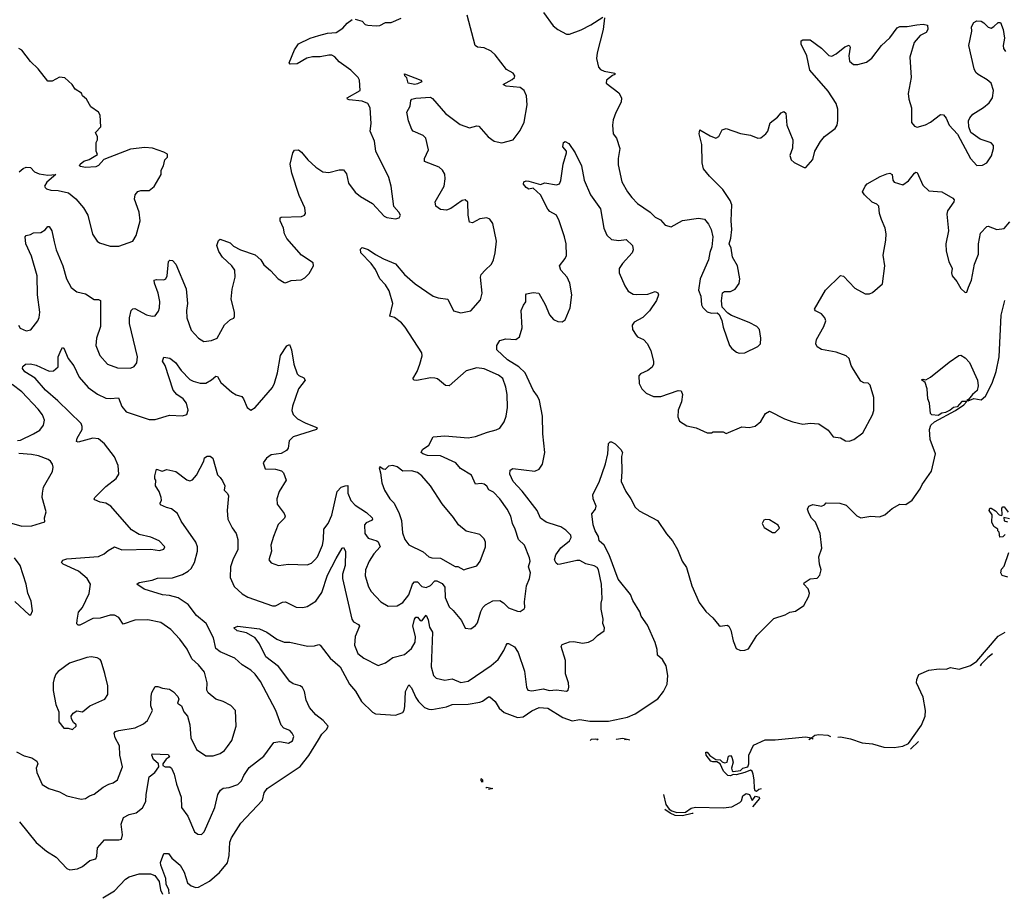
# Model space of a CAD drawing. Extents: x 2056909 to 2160450, y 827444 to 1016825.
# Tile 498 of 501: x 2146651 to 2153445, y 1006902 to 1012934. Entities that reach past the tile are written whole.
import ezdxf

# ---------------------------------------------------------------- set-up
doc = ezdxf.new("R2010")
doc.units = 0

msp = doc.modelspace()

# ---------------------------------------------------------------- linework, layer by layer
at = {"layer": '0CON10XD'}
for points in [[(2146642.9, 1010825), (2146654.6, 1010804.6), (2146695, 1010785.8), (2146726.8, 1010793.2), (2146775.6, 1010855), (2146785, 1010877.5), (2146788.8, 1010915), (2146774.1, 1011035), (2146770.8, 1011165), (2146731.7, 1011301.7), (2146694, 1011385), (2146688, 1011435), (2146695.7, 1011444.3), (2146725, 1011450), (2146745, 1011462), (2146797.5, 1011465), (2146827.3, 1011482.7), (2146845, 1011505.7), (2146855, 1011505.6), (2146871.4, 1011475), (2146889.6, 1011399.6), (2146901.8, 1011345), (2146947.9, 1011235), (2146972.7, 1011145), (2147005.8, 1011085), (2147045, 1011055.7), (2147105, 1011040.8), (2147165, 1011000.8), (2147195, 1011000.8), (2147208, 1010995), (2147209.2, 1010815), (2147180, 1010735), (2147176, 1010685), (2147202.5, 1010615), (2147255.5, 1010555.5), (2147325, 1010529.4), (2147415, 1010528), (2147441.7, 1010538.3), (2147460, 1010565), (2147463.8, 1010605), (2147407.8, 1010835), (2147407.8, 1010875), (2147419.2, 1010925), (2147431.7, 1010938.3), (2147445, 1010940), (2147525, 1010896.7), (2147565, 1010885.5), (2147585, 1010890), (2147608.4, 1010921.6), (2147616, 1010945), (2147617.4, 1010987.4), (2147607.1, 1011045), (2147580, 1011115), (2147578.8, 1011135), (2147595, 1011140.8), (2147645, 1011137.1), (2147660, 1011145), (2147668.2, 1011165), (2147677.1, 1011262.9), (2147685.9, 1011274.1), (2147705, 1011270.6), (2147727.5, 1011245), (2147799.1, 1011075), (2147809.5, 1010975), (2147801.1, 1010925), (2147803.1, 1010875), (2147835, 1010788.8), (2147885, 1010734), (2147921.7, 1010711.7), (2147975, 1010717.5), (2148014.3, 1010735.7), (2148065, 1010826.7), (2148105, 1010862.5), (2148128.3, 1010871.7), (2148132.5, 1010885), (2148132.5, 1010915), (2148110, 1011005), (2148116.8, 1011073.2), (2148138.1, 1011155), (2148134.3, 1011204.3), (2148115, 1011234), (2148050, 1011295), (2148025, 1011333.3), (2148011.2, 1011375), (2148021.7, 1011408.3), (2148035, 1011417.5), (2148103.6, 1011393.6), (2148125, 1011370), (2148175, 1011345.6), (2148275, 1011310), (2148314.6, 1011274.6), (2148335, 1011240.6), (2148381.4, 1011201.4), (2148435, 1011144), (2148475, 1011120), (2148485, 1011116.2), (2148525, 1011132), (2148593.3, 1011136.7), (2148619.3, 1011150.7), (2148649.3, 1011180.7), (2148678.8, 1011235), (2148676.2, 1011255), (2148595, 1011308.8), (2148493.8, 1011423.8), (2148477.1, 1011455), (2148471.1, 1011495), (2148448.6, 1011545), (2148448.8, 1011565), (2148455, 1011569.2), (2148595.9, 1011574.1), (2148616.4, 1011583.6), (2148623.3, 1011595), (2148618, 1011635), (2148579.1, 1011719.1), (2148528.2, 1011875), (2148518.1, 1011935), (2148535.8, 1012014.2), (2148546.4, 1012033.6), (2148573.9, 1012033.9), (2148595, 1012018.8), (2148640, 1011965), (2148694.2, 1011915), (2148743.7, 1011883.7), (2148785, 1011878.1), (2148855, 1011897.1), (2148886.2, 1011896.2), (2148905, 1011870), (2148920, 1011805), (2148965, 1011742.5), (2149003, 1011713), (2149085.6, 1011665.6), (2149165, 1011577.5), (2149185, 1011567.5), (2149245, 1011557.5), (2149270, 1011565), (2149277.5, 1011585), (2149267.5, 1011605), (2149233, 1011643), (2149214.2, 1011785), (2149198.1, 1011845), (2149108.9, 1012025), (2149099.4, 1012095), (2149070, 1012165), (2149075, 1012217.5), (2149068.1, 1012325), (2149053.1, 1012355), (2149015, 1012370.5), (2148925, 1012380), (2148913.8, 1012385), (2148910, 1012395), (2149000.8, 1012445), (2148996, 1012515), (2148986.2, 1012535), (2148935, 1012585.7), (2148855, 1012642.7), (2148825, 1012676.1), (2148805, 1012687.6), (2148785, 1012689.4), (2148725, 1012676.9), (2148671.7, 1012678.3), (2148633.1, 1012666.9), (2148565, 1012629.2), (2148516.7, 1012626.7), (2148510, 1012635), (2148547.1, 1012725), (2148575, 1012767.5), (2148655, 1012805.7), (2148715, 1012824.3), (2148775, 1012839.5), (2148835.5, 1012844.5), (2148881.2, 1012875), (2148910.3, 1012909.7), (2148945, 1012934.2)], [(2148084, 1007915), (2148113.7, 1007956.3), (2148144.3, 1008055), (2148140, 1008165), (2148108.8, 1008198.8), (2148055, 1008225.8), (2148005, 1008242), (2147952, 1008285), (2147942.9, 1008305), (2147944.3, 1008355.7), (2147925, 1008428), (2147885, 1008478.1), (2147839.5, 1008519.5), (2147806.8, 1008586.8), (2147755.5, 1008655.5), (2147693.7, 1008723.7), (2147625, 1008770.6), (2147535, 1008790.5), (2147445, 1008787.3), (2147365, 1008760.8), (2147335, 1008805.7), (2147305, 1008822.7), (2147275, 1008822.1), (2147205, 1008802.1), (2147155, 1008799.2), (2147065, 1008754.2), (2147054.2, 1008754.2), (2147045, 1008762.5), (2147048.3, 1008788.3), (2147056.4, 1008843.6), (2147084.6, 1008875.4), (2147129.3, 1008970.7), (2147140, 1009035), (2147115.6, 1009075), (2147056.1, 1009126.1), (2146950, 1009175), (2146940, 1009185), (2146948.9, 1009201.1), (2146975, 1009210), (2147195, 1009226.9), (2147233.8, 1009245), (2147260.3, 1009269.7), (2147305, 1009292.9), (2147354.3, 1009274.3), (2147555, 1009276.7), (2147615, 1009268.8), (2147645, 1009277.5), (2147652.5, 1009295), (2147612.5, 1009335), (2147555, 1009360.8), (2147475, 1009379.2), (2147421.4, 1009411.4), (2147279.2, 1009575), (2147245, 1009594.4), (2147205, 1009601.4), (2147168.3, 1009618.3), (2147164, 1009625), (2147168.8, 1009635), (2147198.6, 1009665), (2147245, 1009710), (2147315.4, 1009764.6), (2147334.3, 1009795), (2147330, 1009855), (2147304.6, 1009914.6), (2147235, 1010004.4), (2147195, 1010040), (2147155, 1010043.8), (2147055, 1010017.5), (2147041.7, 1010021.7), (2147046.7, 1010045), (2147081.1, 1010105), (2147082.2, 1010125), (2147074.5, 1010145), (2146912.8, 1010302.8), (2146829.2, 1010375), (2146757.7, 1010457.7), (2146685, 1010502.9), (2146670, 1010525), (2146671.7, 1010538.3), (2146690, 1010555), (2146725, 1010558.6), (2146765, 1010548.5), (2146855, 1010506.9), (2146885, 1010508.6), (2146915, 1010537.5), (2146915.8, 1010605), (2146936.2, 1010655), (2146945, 1010670), (2146955, 1010666.7), (2146984.6, 1010594.6), (2147025, 1010542.9), (2147060.5, 1010465), (2147124.2, 1010395), (2147188, 1010348), (2147245, 1010321.5), (2147275, 1010317.5), (2147332.2, 1010322.2), (2147355, 1010263.8), (2147385, 1010227.1), (2147545, 1010173.1), (2147585, 1010172.9), (2147685, 1010202.5), (2147775, 1010198), (2147805, 1010206.7), (2147813.1, 1010236.9), (2147801.8, 1010285), (2147778.5, 1010315), (2147735, 1010344.6), (2147708.7, 1010375), (2147654.5, 1010545), (2147637.1, 1010575), (2147645, 1010602.5), (2147685.6, 1010595.6), (2147725, 1010565.8), (2147765, 1010512.2), (2147825, 1010449.5), (2147847, 1010437), (2147895, 1010423.3), (2147935, 1010422.9), (2147975, 1010446), (2148005, 1010472.5), (2148015, 1010470), (2148039.3, 1010429.3), (2148115, 1010361.2), (2148144.2, 1010344.2), (2148182.7, 1010332.7), (2148195.8, 1010315), (2148220, 1010255), (2148245, 1010236.7), (2148275, 1010256.2), (2148395.5, 1010395), (2148410, 1010425), (2148429.6, 1010495), (2148451.1, 1010615), (2148495, 1010682.5), (2148511.7, 1010691.7), (2148527.1, 1010655), (2148541.5, 1010555), (2148565, 1010488.8), (2148576.4, 1010476.4), (2148610.3, 1010460.3), (2148620, 1010445), (2148575.6, 1010385), (2148534.2, 1010265), (2148529.2, 1010235), (2148537, 1010207), (2148568.7, 1010178.7), (2148619.8, 1010149.8), (2148695, 1010120.8), (2148703.8, 1010115), (2148700, 1010105), (2148537.6, 1010052.4), (2148510, 1010025), (2148502.9, 1009975), (2148491.7, 1009958.3), (2148455, 1009939.2), (2148385, 1009928), (2148353.3, 1009905), (2148331.2, 1009875), (2148345, 1009832.5), (2148415, 1009829.2), (2148457.9, 1009817.9), (2148470.8, 1009805), (2148490, 1009755), (2148441.4, 1009675), (2148426, 1009625), (2148428.3, 1009588.3), (2148476, 1009525), (2148482.5, 1009505), (2148477.9, 1009492.1), (2148435, 1009447.5), (2148402.5, 1009365), (2148384.1, 1009305.9), (2148388, 1009265), (2148370, 1009205), (2148385, 1009184), (2148435.7, 1009165.7), (2148505, 1009174.4), (2148635, 1009168.6), (2148665, 1009180), (2148686.9, 1009203.1), (2148705.5, 1009225), (2148739.6, 1009305), (2148747.3, 1009345), (2148748.5, 1009415), (2148778.8, 1009455), (2148805, 1009512), (2148841.2, 1009675), (2148870, 1009705), (2148895.8, 1009715.8), (2148915, 1009716.7), (2148914.6, 1009665), (2148935, 1009614.3), (2148965, 1009581.1), (2149045, 1009530.8), (2149082.9, 1009495), (2149086, 1009485), (2149079.2, 1009475), (2149041.4, 1009458.6), (2149029.4, 1009445), (2149031.5, 1009385), (2149055, 1009353.5), (2149115, 1009335.4), (2149125, 1009327.3), (2149137.1, 1009295), (2149094.2, 1009245.8), (2149061.5, 1009195), (2149037.5, 1009135), (2149035.7, 1009094.3), (2149057.2, 1009017.2), (2149075.7, 1008985), (2149143.8, 1008913.8), (2149194.4, 1008884.4), (2149255, 1008887.5), (2149295, 1008909.2), (2149336.3, 1008963.6), (2149362, 1009035), (2149375, 1009052.5), (2149395, 1009051.8), (2149425, 1009020.8), (2149455, 1009013.8), (2149485, 1009026), (2149515, 1009058.5), (2149528.8, 1009058.8), (2149565, 1009040.9), (2149583.9, 1009015), (2149586.2, 1008945), (2149615, 1008878.8), (2149642.9, 1008855), (2149700, 1008785), (2149725, 1008732.5), (2149765, 1008727.5), (2149795, 1008750), (2149810.3, 1008769.7), (2149831.9, 1008848.1), (2149845.6, 1008875), (2149865, 1008894.4), (2149915, 1008921.9), (2149965, 1008922.9), (2149988.3, 1008908.3), (2150025, 1008872), (2150085, 1008850), (2150105, 1008848), (2150131.2, 1008865), (2150137.5, 1008875), (2150134.3, 1008915), (2150147.5, 1009025), (2150169.5, 1009075), (2150175.6, 1009115), (2150162.9, 1009155), (2150173.3, 1009195), (2150169.1, 1009219.1), (2150134.3, 1009305), (2150092.9, 1009345), (2150070.5, 1009415), (2150050.5, 1009455), (2150040.5, 1009505), (2150015.4, 1009555), (2149964.3, 1009624.3), (2149920.6, 1009670.6), (2149887.8, 1009687.8), (2149873.3, 1009713.3), (2149855, 1009727.5), (2149835, 1009731.8), (2149795, 1009725.8), (2149769.5, 1009789.5), (2149692.5, 1009835), (2149660, 1009875), (2149555, 1009922), (2149465, 1009925.6), (2149433.8, 1009935), (2149422, 1009945), (2149430, 1009965), (2149473.8, 1009996.2), (2149505, 1010052.5), (2149585, 1010060), (2149745, 1010046.2), (2149795, 1010055.5), (2149880, 1010085), (2149939.3, 1010100.7), (2149965, 1010114), (2149995, 1010156.7), (2150008.6, 1010195), (2150016.5, 1010255), (2150013.8, 1010345), (2150006, 1010396), (2149985, 1010456.7), (2149955, 1010479.1), (2149855, 1010523.8), (2149805, 1010528.9), (2149731.2, 1010508.8), (2149614.3, 1010405.7), (2149588.7, 1010408.7), (2149535, 1010454.3), (2149515, 1010458.9), (2149485, 1010460.5), (2149391.7, 1010441.7), (2149372.5, 1010445), (2149364, 1010455), (2149394.5, 1010505.5), (2149413.1, 1010555), (2149427.3, 1010612.7), (2149425, 1010632.5), (2149311.5, 1010811.5), (2149285, 1010840), (2149236.3, 1010876.3), (2149205, 1010887.5), (2149225.5, 1010975), (2149200.8, 1011060.8), (2149174, 1011104), (2149136.9, 1011145), (2149105, 1011208.8), (2149075, 1011251.2), (2149004.1, 1011324.1), (2149001.8, 1011348.2), (2149015, 1011361.2), (2149055, 1011347.1), (2149105, 1011311.4), (2149162, 1011282), (2149245, 1011248), (2149305, 1011174.3), (2149380.8, 1011110.8), (2149505, 1011024.3), (2149537.7, 1011012.3), (2149605, 1011003.8), (2149645, 1010924), (2149695, 1010908.8), (2149765, 1010924.2), (2149831.2, 1010998.8), (2149842.5, 1011045), (2149830.8, 1011155), (2149836, 1011175), (2149863.8, 1011205), (2149906.2, 1011245), (2149920, 1011275), (2149931.4, 1011325), (2149940, 1011405), (2149915.6, 1011525.6), (2149895, 1011556.7), (2149875, 1011566.2), (2149825, 1011558.1), (2149775, 1011530), (2149755.7, 1011535.7), (2149744.5, 1011585), (2149744.2, 1011674.2), (2149725, 1011689.2), (2149705, 1011685.7), (2149625, 1011630.6), (2149595, 1011618.9), (2149555, 1011623.3), (2149522, 1011645), (2149518.1, 1011675), (2149578.9, 1011785), (2149586.9, 1011835), (2149585, 1011867.5), (2149568, 1011895), (2149545, 1011915.6), (2149444, 1011955), (2149444.4, 1011975), (2149471.5, 1012035), (2149454.3, 1012115), (2149435, 1012134.3), (2149366.7, 1012165), (2149356.2, 1012175), (2149334.4, 1012235), (2149324.4, 1012284.4), (2149322.5, 1012295), (2149345, 1012336.7), (2149350.6, 1012375), (2149357.5, 1012385), (2149385, 1012392.2), (2149485, 1012397.9), (2149499.3, 1012389.3), (2149590, 1012285), (2149690.2, 1012210.2), (2149755, 1012185.8), (2149805, 1012200.8), (2149819.1, 1012199.1), (2149883.8, 1012125), (2149925, 1012096), (2149945, 1012089.2), (2149977, 1012083), (2150055, 1012104.2), (2150105, 1012168.8), (2150131.8, 1012225), (2150153.2, 1012345), (2150147.4, 1012407.4), (2150131.5, 1012445), (2150105.3, 1012465.3), (2150007.5, 1012475), (2149986.7, 1012485), (2150048.5, 1012521.5), (2150064.2, 1012535), (2150066.8, 1012546.8), (2150055, 1012564), (2150010.8, 1012590.8), (2149931.1, 1012691.1), (2149905, 1012716.5), (2149855, 1012739.4), (2149810, 1012745), (2149793.1, 1012755), (2149737.8, 1012965)], [(2148965, 1012937.1), (2149014.4, 1012924.4), (2149035, 1012901.4), (2149052.5, 1012895), (2149111.2, 1012891.2), (2149135, 1012894.4), (2149175, 1012914.3), (2149215, 1012914), (2149283.3, 1012945)], [(2150265, 1012983.8), (2150331.3, 1012891.3), (2150365, 1012865.8), (2150425, 1012833.8), (2150445, 1012834), (2150525, 1012863.1), (2150592.8, 1012897.2), (2150675, 1012950)], [(2150686.2, 1012946.2), (2150677.1, 1012865), (2150636, 1012705), (2150632, 1012665), (2150646, 1012605), (2150658.9, 1012588.9), (2150685, 1012577.3), (2150757.5, 1012565), (2150757.5, 1012555), (2150741.1, 1012548.9), (2150701.2, 1012515), (2150698.8, 1012495), (2150785, 1012428), (2150802.9, 1012395), (2150800.6, 1012365), (2150765, 1012292.5), (2150747.3, 1012242.7), (2150741.2, 1012205), (2150745.9, 1012145.9), (2150770, 1012115), (2150792.5, 1012045), (2150780.8, 1011975), (2150781.1, 1011931.1), (2150806.9, 1011815), (2150844.5, 1011744.5), (2150874, 1011705), (2150913.3, 1011665), (2151001.2, 1011605), (2151035, 1011571.2), (2151072.5, 1011552.5), (2151105.9, 1011515.9), (2151146.1, 1011503.9), (2151225, 1011546), (2151335, 1011562.9), (2151375.5, 1011555.5), (2151405, 1011521.2), (2151422.9, 1011485), (2151432.9, 1011435), (2151428, 1011365), (2151413.4, 1011326.6), (2151404.2, 1011275), (2151345.8, 1011145), (2151335.8, 1011065), (2151351.2, 1011025), (2151356.7, 1010965), (2151365, 1010947.5), (2151395, 1010916.7), (2151425, 1010906.7), (2151465, 1010910), (2151478.3, 1010898.3), (2151497, 1010857), (2151505, 1010810), (2151548.8, 1010685)], [(2151548.8, 1010685), (2151564.1, 1010664.1), (2151598.3, 1010638.3), (2151615, 1010631.2), (2151655, 1010633.8), (2151745, 1010677.5), (2151762.5, 1010695), (2151766.2, 1010735), (2151756.7, 1010795), (2151736.7, 1010815), (2151685, 1010844), (2151561.7, 1010891.7), (2151537, 1010907), (2151498.3, 1010948.3), (2151493.6, 1010993.6), (2151501.7, 1011048.3), (2151515, 1011056.7), (2151555, 1011056.2), (2151587.3, 1011072.7), (2151615, 1011112.5), (2151621.2, 1011145), (2151604.1, 1011234.1), (2151570, 1011295), (2151560, 1011355), (2151546.7, 1011385), (2151558.8, 1011425), (2151566.2, 1011485), (2151560, 1011545), (2151566.2, 1011655), (2151553.3, 1011685), (2151502.3, 1011762.3), (2151412.1, 1011852.1), (2151370.6, 1011905), (2151360, 1011945), (2151358.9, 1012071.1), (2151340, 1012145), (2151345, 1012172.5), (2151415, 1012130.8), (2151455, 1012116.7), (2151475, 1012127.5), (2151497.3, 1012172.7), (2151525, 1012182.5), (2151625, 1012146.9), (2151695, 1012135.8), (2151745, 1012115.7), (2151765, 1012118.6), (2151800, 1012145), (2151814.2, 1012165), (2151828.7, 1012221.3), (2151880.2, 1012259.8), (2151905, 1012291.4), (2151925, 1012300), (2151937.1, 1012287.1), (2151944.3, 1012205), (2151987.1, 1012105), (2151984.4, 1012045.6), (2151966, 1011995), (2151973.8, 1011965), (2151995, 1011946.7), (2152065, 1011912.5), (2152075, 1011913.3), (2152125, 1011967.5), (2152138, 1012025), (2152177.6, 1012092.4), (2152204, 1012126), (2152277.8, 1012182.2), (2152291.1, 1012205), (2152297.6, 1012237.6), (2152296.4, 1012315), (2152285.5, 1012355), (2152230.4, 1012440.4), (2152104.3, 1012584.3), (2152082.7, 1012685), (2152043.1, 1012765), (2152043.2, 1012786.8), (2152055, 1012794), (2152105, 1012794.4), (2152185, 1012736.5), (2152235, 1012686.9), (2152255, 1012682.2), (2152285, 1012697.8), (2152345, 1012745.7), (2152375, 1012758.8), (2152382, 1012745), (2152371.5, 1012685), (2152377.9, 1012647.9), (2152405, 1012623.1), (2152435, 1012623.3), (2152495, 1012641.4), (2152531.7, 1012668.3), (2152598.6, 1012755), (2152655, 1012808.6), (2152705, 1012876.9), (2152725, 1012886.7), (2152775, 1012886.9), (2152842.8, 1012897.2), (2152885, 1012902.9), (2152915, 1012896.2), (2152918.6, 1012865), (2152906.2, 1012845), (2152865, 1012824.2), (2152824.3, 1012775), (2152792.5, 1012675), (2152802.9, 1012535), (2152782.9, 1012425), (2152786.2, 1012385), (2152804.2, 1012325), (2152804.1, 1012224.1), (2152825, 1012197.5), (2152845, 1012191.2), (2152902.3, 1012207.7), (2152936.7, 1012225), (2153005, 1012280), (2153025, 1012276.2), (2153043.1, 1012253.1), (2153065.7, 1012205.7), (2153122.3, 1012142.3), (2153212.9, 1011975), (2153255, 1011927.5), (2153295, 1011930), (2153324.2, 1011945.8), (2153356.8, 1011993.2), (2153370.6, 1012045), (2153370, 1012065), (2153354.5, 1012084.5), (2153279.1, 1012109.1), (2153214.4, 1012154.4), (2153200.8, 1012195), (2153199.4, 1012235), (2153206.9, 1012255), (2153228.9, 1012281.1), (2153302.2, 1012327.8), (2153340.2, 1012359.8), (2153363.1, 1012395), (2153370, 1012445), (2153354.5, 1012495), (2153328.1, 1012518.1), (2153264.7, 1012554.7), (2153249.8, 1012569.8), (2153238.2, 1012595), (2153201.8, 1012755), (2153221.9, 1012855), (2153218, 1012885), (2153235, 1012913.8), (2153255, 1012925.7), (2153285, 1012922.5), (2153305, 1012912), (2153335, 1012882.5), (2153355, 1012875.8), (2153374.3, 1012885.7), (2153403.3, 1012915), (2153418.8, 1012915), (2153436.5, 1012865), (2153446.9, 1012805), (2153437.8, 1012755), (2153440, 1012735), (2153453.1, 1012713.1)], [(2146647.2, 1011882.8), (2146673.8, 1011906.2), (2146695, 1011914.3), (2146725, 1011912), (2146752.8, 1011882.8), (2146785, 1011868.9), (2146845, 1011860.8), (2146900, 1011865), (2146838.3, 1011811.7), (2146822, 1011785), (2146826.2, 1011775), (2146835.8, 1011765.8), (2146865, 1011756), (2146915, 1011754.2), (2146988.3, 1011738.3), (2147037.6, 1011697.6), (2147091.4, 1011635), (2147120.6, 1011585), (2147152.7, 1011452.7), (2147185, 1011403.3), (2147202.3, 1011392.3), (2147275, 1011368.8), (2147335, 1011368.8), (2147432.5, 1011405), (2147455, 1011442.5), (2147482.5, 1011545), (2147474.2, 1011605), (2147441.9, 1011695), (2147447.5, 1011725), (2147465, 1011748), (2147485.9, 1011754.1), (2147545, 1011753.8), (2147579.1, 1011780.9), (2147626.7, 1011865), (2147627.5, 1011895), (2147642.5, 1011925), (2147652.5, 1011965), (2147670, 1011985), (2147670, 1012005), (2147645, 1012020), (2147567.3, 1012047.3), (2147515, 1012050.5), (2147415, 1012040), (2147232.3, 1011967.7), (2147195, 1011927.5), (2147175, 1011917.5), (2147105, 1011912.5), (2147070.7, 1011920.7), (2147062.5, 1011925), (2147067.5, 1011935), (2147093.9, 1011956.1), (2147130.7, 1011969.3), (2147187, 1012003), (2147177.5, 1012025), (2147177.5, 1012085), (2147186.7, 1012105), (2147187.5, 1012125), (2147173.3, 1012155), (2147210, 1012195), (2147206.7, 1012275), (2147193.3, 1012295), (2147142.3, 1012332.3), (2147112.5, 1012385), (2147085, 1012407.5), (2147076.4, 1012426.4), (2147032.5, 1012455), (2147012.5, 1012485), (2146963, 1012533), (2146925, 1012536.7), (2146875, 1012510), (2146845, 1012510), (2146778.8, 1012595), (2146725, 1012645.8), (2146665, 1012724), (2146645, 1012734.2)], [(2149376.4, 1012486.4), (2149332.5, 1012495), (2149321.7, 1012531.7), (2149307.5, 1012545), (2149305, 1012560), (2149420, 1012515), (2149426.4, 1012503.6), (2149395, 1012490), (2149376.4, 1012486.4)], [(2149470.5, 1008790.5), (2149479.5, 1008739.5), (2149500.4, 1008705), (2149490.3, 1008465), (2149506.4, 1008406.4), (2149525, 1008387.5), (2149585, 1008374.4), (2149635, 1008382.9), (2149695, 1008357.1), (2149745, 1008366.7), (2149905, 1008474.5), (2149953.6, 1008516.4), (2149992.2, 1008577.8), (2150007.5, 1008615), (2150015, 1008626), (2150025, 1008627.1), (2150064.6, 1008604.6), (2150089.5, 1008565), (2150133.8, 1008435), (2150147.5, 1008325), (2150156.7, 1008305), (2150185, 1008298.9), (2150265, 1008313.3), (2150305, 1008302.5), (2150355, 1008305.6), (2150423.8, 1008296.2), (2150436.2, 1008305), (2150441.2, 1008325), (2150438.6, 1008355), (2150417.8, 1008417.8), (2150418.3, 1008508.3), (2150386.7, 1008605), (2150395, 1008620), (2150445, 1008638), (2150475, 1008639.4), (2150535, 1008627.9), (2150576.2, 1008635), (2150608.9, 1008651.1), (2150638.3, 1008681.7), (2150683.3, 1008715), (2150686, 1008735), (2150673.9, 1008763.9), (2150676.1, 1008793.9), (2150663.6, 1008863.6), (2150664, 1008905), (2150671.3, 1008935), (2150665.4, 1009035), (2150645, 1009134), (2150635, 1009150.6), (2150615, 1009163.3), (2150557.1, 1009177.1), (2150515, 1009198.9), (2150495, 1009199.1), (2150383.2, 1009173.2), (2150365, 1009172.5), (2150352.1, 1009182.1), (2150342, 1009205), (2150350.6, 1009239.4), (2150385, 1009288.1), (2150444.2, 1009335), (2150457.3, 1009357.3), (2150454, 1009375), (2150419.4, 1009409.4), (2150385, 1009431.8), (2150362.2, 1009437.8), (2150284, 1009464), (2150245, 1009491.4), (2150221.8, 1009545), (2150117.6, 1009677.6), (2150055, 1009745.8), (2150034.2, 1009795), (2150036.2, 1009823.8), (2150054.3, 1009835.7), (2150205, 1009817.1), (2150235, 1009831.2), (2150259.2, 1009865), (2150274, 1009945), (2150260, 1010075), (2150259.4, 1010195), (2150237.5, 1010305), (2150224.2, 1010335), (2150193.3, 1010375), (2150139.4, 1010495), (2150096.2, 1010536.2), (2150016, 1010585), (2149944, 1010655), (2149942.5, 1010685), (2149965, 1010717.5), (2150005, 1010729.2), (2150074.2, 1010725.8), (2150100, 1010745), (2150118, 1010805), (2150112, 1010925), (2150126.4, 1010963.6), (2150142.5, 1010985), (2150142.5, 1011035), (2150148.3, 1011041.7), (2150195, 1011050), (2150232.5, 1011045), (2150278, 1010968), (2150305.8, 1010895), (2150334.4, 1010864.4), (2150365, 1010850), (2150395, 1010847.5), (2150415, 1010862), (2150450.5, 1010945), (2150460.5, 1011035), (2150446.9, 1011115), (2150428.6, 1011155), (2150385.7, 1011205), (2150375.8, 1011235), (2150415.5, 1011284.5), (2150424.4, 1011305.6), (2150421.3, 1011385), (2150410.8, 1011435), (2150374.6, 1011544.6), (2150355, 1011583.8), (2150309.7, 1011609.7), (2150296, 1011625), (2150244.2, 1011724.2), (2150195, 1011770), (2150165, 1011764), (2150146.7, 1011775), (2150128.3, 1011798.3), (2150130, 1011815), (2150145, 1011820.8), (2150165, 1011818.6), (2150245, 1011796.7), (2150275, 1011808), (2150355, 1011792.5), (2150375, 1011800), (2150385.6, 1011824.4), (2150402, 1011935), (2150423.3, 1012015), (2150423.3, 1012025), (2150399.4, 1012055), (2150403.5, 1012086.5), (2150415, 1012092.9), (2150439.2, 1012079.2), (2150483.4, 1012013.4), (2150528.6, 1011925), (2150545.8, 1011825), (2150590.8, 1011725), (2150658.7, 1011628.7), (2150682.2, 1011495), (2150702.5, 1011445), (2150735.7, 1011415.7), (2150785, 1011409.5), (2150835, 1011416.4), (2150878.6, 1011375), (2150884.4, 1011345), (2150877.8, 1011325), (2150809.5, 1011250.5), (2150786.9, 1011215), (2150788.6, 1011185), (2150825.8, 1011095), (2150848.8, 1011058.8), (2150885, 1011038), (2150905, 1011035.8), (2150985, 1011039.2), (2151035, 1011058), (2151055, 1011046.7), (2151058.8, 1011035), (2151045.7, 1010995), (2150996.5, 1010923.5), (2150951.6, 1010878.4), (2150891.2, 1010845), (2150878, 1010825), (2150879.2, 1010795), (2150904.5, 1010754.5), (2150915, 1010744.2), (2150956.4, 1010726.4), (2150982.9, 1010695), (2151006.4, 1010646.4), (2151024.4, 1010575), (2151024.4, 1010555), (2151015, 1010533.8), (2150985, 1010511.2), (2150935, 1010488), (2150924.3, 1010475.7), (2150925, 1010422.5), (2150944, 1010385), (2150973.8, 1010355), (2151025, 1010332), (2151075, 1010332.9), (2151195, 1010374), (2151215, 1010370), (2151225.6, 1010345), (2151218.1, 1010295), (2151195, 1010237.5), (2151192.3, 1010192.3), (2151205, 1010162.5), (2151255, 1010130), (2151320, 1010115), (2151395, 1010080), (2151425, 1010080), (2151437, 1010087), (2151505, 1010087.5), (2151525, 1010077.5), (2151635, 1010122), (2151685, 1010118.8), (2151725, 1010126.7), (2151765, 1010160), (2151796.7, 1010215), (2151825, 1010231.2), (2151928.3, 1010178.3), (2151985, 1010158), (2152055, 1010142), (2152105, 1010148.8), (2152165, 1010143.8), (2152229.3, 1010099.3), (2152265, 1010053.3), (2152316.1, 1010046.1), (2152350, 1010025), (2152375, 1010023.3), (2152406.1, 1010033.9), (2152469.3, 1010080.7), (2152535.7, 1010204.3), (2152546.2, 1010235), (2152545.8, 1010325), (2152520.7, 1010410.7), (2152505, 1010423.3), (2152475, 1010426.2), (2152455, 1010438.8), (2152405, 1010517.5), (2152388.8, 1010545), (2152373.8, 1010595), (2152355, 1010612), (2152285, 1010637.8), (2152185, 1010655.6), (2152154.3, 1010675), (2152144.4, 1010695), (2152150, 1010725), (2152201.1, 1010815), (2152213.5, 1010855), (2152206.4, 1010875), (2152185, 1010902.5), (2152142.7, 1010922.7), (2152136.2, 1010935), (2152211.3, 1011065), (2152315, 1011167.5), (2152335, 1011162.5), (2152415, 1011080.8), (2152485, 1011041.2), (2152515, 1011041.2), (2152535, 1011050), (2152605, 1011110), (2152620.6, 1011235), (2152608.8, 1011308.8), (2152628.1, 1011411.9), (2152629.6, 1011455), (2152623.8, 1011495), (2152598.2, 1011555), (2152583.6, 1011595), (2152579.7, 1011645), (2152565, 1011659.7), (2152534.1, 1011674.1), (2152479.5, 1011725), (2152466.7, 1011745), (2152485.4, 1011785), (2152500.1, 1011799.9), (2152589, 1011851), (2152635, 1011869.7), (2152655, 1011873.2), (2152670.9, 1011865), (2152675.6, 1011825), (2152685, 1011812.9), (2152745, 1011794.3), (2152785, 1011820), (2152825, 1011873.8), (2152835, 1011881.2), (2152845, 1011878.8), (2152882.2, 1011792.2), (2152925, 1011752.5), (2153014.5, 1011744.5), (2153090.3, 1011700.3), (2153098.8, 1011688.8), (2153098, 1011675), (2153054, 1011615), (2153049.3, 1011590.7), (2153059.2, 1011475), (2153043, 1011387), (2153043.8, 1011335), (2153063.3, 1011265), (2153086.1, 1011216.1), (2153080, 1011185), (2153086.7, 1011165), (2153117, 1011127), (2153145, 1011077.5), (2153175, 1011050), (2153187, 1011053), (2153197.5, 1011087.5), (2153220, 1011135), (2153240, 1011245), (2153267.5, 1011315), (2153267, 1011387), (2153280.6, 1011459.4), (2153325, 1011505.8), (2153335, 1011507.5), (2153395, 1011486), (2153445, 1011492.5), (2153482.6, 1011537.4)], [(2147682, 1006898), (2147680.5, 1006925), (2147661.9, 1006965), (2147659.3, 1007005), (2147625.4, 1007095), (2147623.4, 1007115), (2147645, 1007176.7), (2147677, 1007177), (2147700, 1007145), (2147757.5, 1007095), (2147786.6, 1007046.6), (2147809.4, 1006975), (2147832.8, 1006952.8), (2147865, 1006942.5), (2147885, 1006944.2), (2147960, 1006985), (2148029.2, 1007045), (2148085, 1007111.2), (2148097, 1007163), (2148101.9, 1007255), (2148112, 1007285), (2148176, 1007385), (2148326.2, 1007545), (2148337.5, 1007595), (2148358.6, 1007625), (2148585, 1007776.5), (2148646.3, 1007853.7), (2148712.3, 1007962.3), (2148735, 1008001.4), (2148770, 1008035), (2148780, 1008055), (2148744.4, 1008095), (2148693.3, 1008133.3), (2148651.1, 1008185), (2148626.5, 1008235), (2148615.8, 1008295.8), (2148602.5, 1008322.5), (2148585, 1008334.4), (2148537.9, 1008347.9), (2148515.6, 1008365), (2148437.6, 1008467.6), (2148348.5, 1008535), (2148304.6, 1008624.6), (2148274.7, 1008664.7), (2148215, 1008699.2), (2148151.2, 1008715), (2148128.8, 1008735), (2148155, 1008745.7), (2148305, 1008727.5), (2148355, 1008704.6), (2148425, 1008656.4), (2148475, 1008635.7), (2148515.8, 1008635.8), (2148637.7, 1008607.7), (2148685, 1008610.8), (2148715, 1008620), (2148724.3, 1008614.3), (2148792.1, 1008525), (2148861.1, 1008465), (2148926.6, 1008346.6), (2148968.3, 1008298.3), (2149010, 1008225), (2149085, 1008152.5), (2149105, 1008140.8), (2149245, 1008132.7), (2149295, 1008150.6), (2149304.6, 1008165.4), (2149309.2, 1008190.8), (2149312.3, 1008295), (2149335, 1008341.2), (2149355, 1008321.2), (2149383.5, 1008253.5), (2149402.1, 1008225), (2149445, 1008184.6), (2149475, 1008173.8), (2149495, 1008171.8), (2149595, 1008188.8), (2149635, 1008205.5), (2149745, 1008206.8), (2149825, 1008220.5), (2149845, 1008227.5), (2149885, 1008257.5), (2149895, 1008258), (2149913.1, 1008243.1), (2149932.2, 1008225), (2149959.8, 1008179.8), (2149995, 1008149.6), (2150085, 1008116), (2150125, 1008120), (2150185, 1008160.6), (2150235, 1008184.6), (2150295, 1008180.3), (2150399.4, 1008115), (2150463.2, 1008093.2), (2150515, 1008101.8), (2150585, 1008089.3), (2150715, 1008089.7), (2150845, 1008116.8), (2150898.3, 1008141.7), (2151054.5, 1008245), (2151094.1, 1008295.9), (2151118.3, 1008345), (2151124.2, 1008405), (2151111.9, 1008471.9), (2151087, 1008517), (2151052.2, 1008545), (2151049.1, 1008585), (2151035.5, 1008634.5), (2150982.7, 1008752.7), (2150940.5, 1008815), (2150930.5, 1008845), (2150882.7, 1008922.7), (2150865.8, 1008965), (2150781.7, 1009071.7), (2150718.5, 1009238.5), (2150684.7, 1009304.7), (2150650, 1009335), (2150646, 1009365), (2150621.9, 1009405), (2150608.9, 1009445), (2150598.8, 1009521.2), (2150623.3, 1009555), (2150630, 1009575), (2150607.5, 1009625), (2150606.2, 1009655), (2150649.6, 1009740.4), (2150692.9, 1009867.1), (2150710, 1009935), (2150715, 1010007.5), (2150725, 1010020), (2150735, 1010020), (2150760, 1010005), (2150800, 1009965), (2150810, 1009945), (2150803.3, 1009916.7), (2150806.8, 1009813.2), (2150802.5, 1009745), (2150833.5, 1009675), (2150869.1, 1009625), (2150897.3, 1009567.3), (2150925, 1009542.5), (2151052.5, 1009475), (2151115, 1009383.3), (2151155, 1009336.2), (2151190, 1009275), (2151221.4, 1009195), (2151251.7, 1009151.7), (2151289.4, 1009025), (2151340.7, 1008910.7), (2151385, 1008848), (2151434.4, 1008804.4), (2151475, 1008753.3), (2151485, 1008746.7), (2151533.9, 1008753.9), (2151545, 1008746.7), (2151559.3, 1008719.3), (2151574.4, 1008644.4), (2151595, 1008592.5), (2151625, 1008578.8), (2151655, 1008580), (2151680.7, 1008589.3), (2151737.4, 1008682.6), (2151855, 1008800), (2151932.5, 1008825), (2151966.2, 1008843.8), (2152005, 1008850), (2152061.2, 1008888.8), (2152095.6, 1008954.4), (2152100, 1008975), (2152090.8, 1009005), (2152062, 1009035), (2152063.8, 1009045), (2152105, 1009072), (2152155, 1009078), (2152172.1, 1009097.9), (2152180.6, 1009135), (2152170, 1009175), (2152166, 1009225), (2152186, 1009285), (2152174, 1009385), (2152143.3, 1009465), (2152115, 1009491.2), (2152097, 1009527), (2152088, 1009555), (2152095.8, 1009574.2), (2152125, 1009585.8), (2152185, 1009575.8), (2152205, 1009583.3), (2152215, 1009596.7), (2152310, 1009595), (2152355, 1009581.2), (2152427, 1009507), (2152455, 1009494.2), (2152524.5, 1009505.5), (2152585, 1009502.2), (2152620, 1009515), (2152638.7, 1009531.3), (2152671.3, 1009558.7), (2152725, 1009588.8), (2152765, 1009586.2), (2152810, 1009615), (2152864.7, 1009695.3), (2152877.5, 1009725), (2152943, 1009817), (2152970.6, 1009935), (2152934.4, 1010035), (2152928.2, 1010105), (2152939.2, 1010135), (2152963, 1010157), (2153107.6, 1010235), (2153167.1, 1010275), (2153186.4, 1010296.4), (2153153.5, 1010296.5), (2153119.5, 1010260.5), (2153094.4, 1010255.6), (2153071.9, 1010238.1), (2153038.9, 1010221.1), (2153013.2, 1010216.8), (2152990, 1010200), (2152944.8, 1010204.8), (2152936.4, 1010215), (2152929.2, 1010285), (2152916.7, 1010315), (2152913.9, 1010383.9), (2152899.1, 1010429.1), (2152873.6, 1010446.4), (2152885, 1010452.5), (2152905, 1010447.5), (2152935, 1010466.2), (2153065, 1010568), (2153131.2, 1010615), (2153145, 1010616.4), (2153175, 1010599.4), (2153205.8, 1010565.8), (2153261.4, 1010445), (2153264, 1010405), (2153257.4, 1010372.6), (2153225.3, 1010345), (2153199.1, 1010310.9), (2153186.7, 1010305), (2153195, 1010302.5), (2153235, 1010318.2), (2153285, 1010308.8), (2153315, 1010334.2), (2153361.6, 1010425), (2153389.4, 1010505), (2153411.1, 1010605), (2153423.9, 1010893.9), (2153450, 1010995)], [(2146635, 1010028.2), (2146655, 1010030), (2146746.8, 1010073.2), (2146790.2, 1010099.8), (2146815.8, 1010135), (2146822.3, 1010167.7), (2146808.1, 1010205), (2146778.5, 1010245), (2146665, 1010363.1), (2146598.1, 1010415)], [(2146595, 1009457.1), (2146665, 1009437.5), (2146735, 1009440), (2146823, 1009467), (2146821.2, 1009495), (2146834, 1009535), (2146805.7, 1009635), (2146807.5, 1009665), (2146815.7, 1009705), (2146876.2, 1009815), (2146882, 1009845), (2146878, 1009865), (2146863.3, 1009885), (2146846.8, 1009896.8), (2146781.1, 1009921.1), (2146732.5, 1009932.5), (2146645, 1009939.2)], [(2146650, 1007395), (2146765, 1007251.9), (2146835, 1007192.9), (2146901.7, 1007151.7), (2146975, 1007073.3), (2146996.4, 1007063.6), (2147049.5, 1007070.5), (2147085, 1007086.7), (2147135, 1007127.5), (2147175, 1007140), (2147183, 1007157), (2147187.5, 1007215), (2147235, 1007271.2), (2147335, 1007270.8), (2147354, 1007276), (2147360.8, 1007305), (2147350.9, 1007379.1), (2147365.8, 1007424.2), (2147405, 1007446.2), (2147455, 1007456.2), (2147498.7, 1007491.3), (2147520.5, 1007535), (2147522.8, 1007582.8), (2147544.8, 1007705.2), (2147583.5, 1007736.5), (2147610.6, 1007775), (2147609.3, 1007795), (2147573.9, 1007825), (2147562.5, 1007855), (2147564.4, 1007865), (2147675, 1007860), (2147683.8, 1007845), (2147675, 1007836.2), (2147661.1, 1007828.9), (2147638.8, 1007795), (2147638.7, 1007785), (2147654.4, 1007774.4), (2147685.9, 1007775.9), (2147698.8, 1007765), (2147717.5, 1007725), (2147732.2, 1007655), (2147765.6, 1007565), (2147768.1, 1007495), (2147811.4, 1007435), (2147855.8, 1007325.8), (2147879.5, 1007309.5), (2147905, 1007308.8), (2147924.3, 1007325.7), (2147967.3, 1007425), (2147996.9, 1007495), (2148017.5, 1007585), (2148035.9, 1007614.1), (2148055, 1007627.1), (2148096.8, 1007633.2), (2148156.2, 1007653.8), (2148180.9, 1007679.1), (2148196.5, 1007715), (2148235, 1007770), (2148335, 1007847.5), (2148405, 1007942), (2148445, 1007950), (2148505, 1007938.6), (2148533.8, 1007955), (2148542, 1007985), (2148531.7, 1008008.3), (2148515, 1008026.7), (2148472.7, 1008042.7), (2148455, 1008063.3), (2148417.1, 1008165), (2148313.3, 1008363.3), (2148275, 1008414.3), (2148245, 1008441.9), (2148185, 1008480), (2148135.5, 1008525.5), (2148035, 1008570), (2148005, 1008592.9), (2147989.1, 1008665), (2147937.5, 1008765), (2147870.4, 1008820.4), (2147812.2, 1008895), (2147745, 1008942.1), (2147685, 1008958.5), (2147635, 1008963.6), (2147510.7, 1009000.7), (2147460, 1009035), (2147475, 1009048.5), (2147565.8, 1009064.2), (2147601.7, 1009078.3), (2147705, 1009080), (2147775, 1009103.8), (2147814.3, 1009125), (2147834.5, 1009145), (2147856.2, 1009185), (2147878.2, 1009265), (2147876.9, 1009295), (2147865.3, 1009325.3), (2147765, 1009471.9), (2147740.6, 1009525), (2147697.4, 1009557.4), (2147664.5, 1009564.5), (2147623.3, 1009585), (2147620, 1009595), (2147630, 1009615), (2147626.4, 1009633.6), (2147612.5, 1009675), (2147587.5, 1009715), (2147590, 1009755), (2147583, 1009763), (2147582.5, 1009785), (2147595, 1009830), (2147633.3, 1009816.7), (2147665, 1009827.5), (2147728.8, 1009815), (2147805, 1009756.9), (2147825, 1009749.2), (2147842.4, 1009757.6), (2147870.2, 1009789.8), (2147920.8, 1009885), (2147925, 1009907.5), (2147945, 1009920), (2147965, 1009920), (2147983.8, 1009905), (2148015, 1009790), (2148035, 1009773.3), (2148049.7, 1009749.7), (2148065.9, 1009715.9), (2148061.2, 1009685), (2148085, 1009661.2), (2148092.5, 1009645), (2148082.2, 1009545), (2148087.8, 1009485), (2148117.1, 1009425), (2148145, 1009386.7), (2148156.2, 1009345), (2148155.9, 1009275), (2148121.5, 1009205), (2148106.1, 1009155), (2148102.6, 1009082.6), (2148129.9, 1009019.9), (2148185, 1008968.9), (2148225, 1008947.5), (2148395, 1008887.5), (2148415, 1008885.8), (2148465, 1008911.4), (2148485, 1008913.3), (2148557.8, 1008877.8), (2148605, 1008875.6), (2148635, 1008881.5), (2148695, 1008918.1), (2148735, 1008977.8), (2148775, 1009099.4), (2148835, 1009214.2), (2148875, 1009283.8), (2148885, 1009288.8), (2148898.5, 1009265), (2148896, 1009165), (2148878.5, 1009105), (2148878.2, 1009075), (2148943.6, 1008793.6), (2148955, 1008776), (2148987.9, 1008757.9), (2148995.6, 1008745), (2148965.5, 1008675), (2148961.4, 1008615), (2148985, 1008558), (2149025, 1008525.7), (2149125, 1008474), (2149175, 1008492), (2149225, 1008529.4), (2149305, 1008550.8), (2149355, 1008591.1), (2149380.7, 1008635), (2149381.3, 1008675), (2149364.7, 1008745), (2149375.6, 1008795), (2149385, 1008808.1), (2149395, 1008809.2), (2149414.2, 1008785), (2149425, 1008782.5), (2149455, 1008821.2), (2149470.5, 1008790.5)], [(2149715, 1009136.2), (2149735, 1009142.5), (2149805, 1009162), (2149828, 1009195), (2149864, 1009295), (2149864.2, 1009325), (2149855, 1009350), (2149825, 1009380), (2149731.7, 1009401.7), (2149678.6, 1009445), (2149645, 1009495.8), (2149565, 1009590.8), (2149486.7, 1009715), (2149425.6, 1009785), (2149395, 1009806.7), (2149355, 1009819.1), (2149295, 1009817.5), (2149255, 1009845.7), (2149225, 1009856), (2149195, 1009851.2), (2149173, 1009827), (2149159.3, 1009829.3), (2149135, 1009846.7), (2149130.7, 1009839.3), (2149141.2, 1009805), (2149150, 1009735), (2149169.2, 1009685), (2149205, 1009626), (2149234.6, 1009594.6), (2149268.8, 1009525), (2149284.5, 1009475), (2149291.5, 1009391.5), (2149308.1, 1009345), (2149335, 1009308.8), (2149435, 1009258.6), (2149475, 1009225.6), (2149495, 1009217.8), (2149555.5, 1009215.5), (2149655, 1009158.8), (2149675, 1009157.5), (2149715, 1009136.2)], [(2153451.7, 1009378.3), (2153435, 1009362.5), (2153415, 1009360), (2153410, 1009395), (2153400, 1009405), (2153400, 1009415), (2153373.9, 1009433.9), (2153360, 1009465), (2153362.5, 1009515), (2153340, 1009545), (2153345, 1009560), (2153355, 1009560), (2153385, 1009542.5), (2153410, 1009515), (2153425, 1009510), (2153430, 1009515), (2153428.3, 1009561.7), (2153435, 1009570), (2153445, 1009570), (2153472.3, 1009532.3)], [(2151865, 1009393.8), (2151895, 1009422.5), (2151885, 1009443.3), (2151825, 1009480), (2151797, 1009483), (2151785, 1009477.5), (2151773.3, 1009455), (2151788.3, 1009428.3), (2151845, 1009393.8), (2151865, 1009393.8)], [(2153481.7, 1009488.3), (2153442.5, 1009497.5), (2153445, 1009472.5), (2153467, 1009467)], [(2153470, 1009085), (2153430, 1009095), (2153422.5, 1009115), (2153425, 1009140), (2153445, 1009160), (2153476.7, 1009255)], [(2146616.8, 1008916.8), (2146715, 1008823.3), (2146727.5, 1008825), (2146738.3, 1008851.7), (2146729.1, 1008919.1), (2146706.2, 1008975), (2146695.6, 1009035.6), (2146653.1, 1009165), (2146615, 1009217.1)], [(2152297.4, 1007979.8), (2152315, 1007981.2), (2152385, 1007968), (2152465, 1007941.6), (2152535, 1007933.5), (2152615, 1007911.6), (2152685, 1007908.6), (2152745, 1007918), (2152785, 1007936.2), (2152875, 1008061.8), (2152900.3, 1008125), (2152902.5, 1008165), (2152886.4, 1008255), (2152840.4, 1008355), (2152841.7, 1008378.3), (2152855, 1008412.5), (2152925, 1008442.4), (2152995, 1008452.2), (2153045, 1008450.3), (2153075, 1008460.5), (2153135, 1008449.2), (2153212.2, 1008475), (2153255, 1008505.5), (2153403.6, 1008676.4), (2153451.1, 1008705)], [(2147015, 1008032.5), (2147040, 1008055), (2147040, 1008065), (2147021.7, 1008081.7), (2147007, 1008107), (2147006.7, 1008125), (2147020, 1008145), (2147045, 1008161.2), (2147085, 1008153.8), (2147135, 1008195.7), (2147237.3, 1008242.7), (2147258.6, 1008275), (2147258.9, 1008335), (2147238.6, 1008418.6), (2147212, 1008505), (2147205, 1008516.2), (2147185, 1008528), (2147144.1, 1008534.1), (2147115, 1008530.8), (2146995, 1008491.4), (2146915, 1008433.3), (2146900, 1008415), (2146888, 1008385), (2146880.8, 1008355), (2146882.1, 1008302.1), (2146900, 1008205), (2146920, 1008155), (2146920, 1008085), (2146955, 1008042.5), (2146985, 1008042.5), (2147015, 1008032.5)], [(2153363, 1008555.3), (2153331, 1008529), (2153285.9, 1008484.1), (2153279.4, 1008471.7)], [(2146628.6, 1007878.6), (2146680.3, 1007850.3), (2146735, 1007838.1), (2146768, 1007815), (2146775.8, 1007795), (2146763.8, 1007765), (2146768, 1007735), (2146805, 1007653.8), (2146852.5, 1007625), (2146925, 1007602.9), (2146975.6, 1007575.6), (2147075, 1007551.2), (2147105, 1007556.2), (2147132.5, 1007575), (2147164.2, 1007585.8), (2147226, 1007635), (2147266.7, 1007655), (2147295, 1007664.3), (2147324.5, 1007685.5), (2147360, 1007775), (2147342.5, 1007855), (2147339.8, 1007919.8), (2147308.8, 1007975), (2147301.9, 1008008.1), (2147311.7, 1008018.3), (2147334, 1008026), (2147446.5, 1008043.5), (2147505, 1008071.9), (2147532.9, 1008095), (2147568, 1008165), (2147556.1, 1008196.1), (2147557.6, 1008262.4), (2147562.2, 1008287.8), (2147585, 1008328.8), (2147605, 1008330), (2147635, 1008317.3), (2147685, 1008311.7), (2147713.1, 1008293.1), (2147741.4, 1008261.4), (2147747.8, 1008242.2), (2147738.8, 1008215), (2147768, 1008195), (2147783.8, 1008155), (2147809.2, 1008125), (2147824.3, 1008065), (2147830.6, 1007975), (2147870, 1007895), (2147935, 1007852), (2147985, 1007850), (2148035, 1007866), (2148063.2, 1007886.8), (2148084, 1007915)], [(2150587.9, 1007956.1), (2150597.5, 1007965), (2150627.3, 1007967.3), (2150642.5, 1007965), (2150633.6, 1007958.9)], [(2150770.2, 1007962.7), (2150766.2, 1007965), (2150813.8, 1007973.8), (2150860.7, 1007960.2)], [(2150837.5, 1007960.9), (2150835, 1007963.3), (2150823.6, 1007961.2)], [(2151766.4, 1007622.4), (2151751.2, 1007618.8), (2151735, 1007605.7), (2151725, 1007609.2), (2151720.4, 1007625), (2151720, 1007685), (2151712.6, 1007725), (2151705, 1007744.4), (2151695, 1007752.1), (2151655, 1007734.8), (2151595, 1007719.6), (2151575, 1007722.5), (2151555, 1007712.2), (2151537.1, 1007715), (2151506.9, 1007745), (2151485.7, 1007795.7), (2151460.5, 1007810.5), (2151435, 1007808.5), (2151421.1, 1007815), (2151386.9, 1007855), (2151385, 1007876.2), (2151395, 1007876.9), (2151413.3, 1007853.3), (2151455, 1007826), (2151485, 1007823.8), (2151498.3, 1007808.3), (2151515, 1007801.5), (2151533, 1007807), (2151542.5, 1007847.5), (2151555, 1007853.3), (2151565, 1007842.5), (2151573.9, 1007806.1), (2151562.5, 1007765), (2151566.7, 1007746.7), (2151575, 1007742.5), (2151625, 1007750.6), (2151642, 1007765), (2151676, 1007774), (2151682.2, 1007795), (2151683.2, 1007855), (2151714.1, 1007925), (2151795, 1007961.8), (2151865, 1007960.7), (2152072.9, 1007982.9), (2152114.3, 1007975.7), (2152137.3, 1007992.7), (2152165, 1007998.8), (2152227.6, 1007992.4), (2152246.2, 1007984.8)], [(2152126.9, 1007966.9), (2152115, 1007973.3), (2152095.9, 1007961.1)], [(2152852.7, 1007949.1), (2152799.7, 1007900.3), (2152797.3, 1007897.1)], [(2149832, 1007687.7), (2149835, 1007693.8), (2149845.3, 1007685), (2149845, 1007668.8), (2149832.9, 1007682.4)], [(2149872.7, 1007628.5), (2149871.2, 1007635), (2149915, 1007624.5), (2149885.5, 1007618.8)], [(2151093.9, 1007583.5), (2151110, 1007515), (2151131.8, 1007481.8), (2151150.6, 1007470.6), (2151185, 1007458.7), (2151245, 1007461.1), (2151285, 1007488.4), (2151315, 1007496.2), (2151505, 1007490.7), (2151565, 1007498.9), (2151620.9, 1007529.1), (2151630.8, 1007539.2), (2151641.5, 1007575), (2151665, 1007591.9), (2151687.1, 1007585), (2151705, 1007543.3), (2151728.3, 1007571.7), (2151753.3, 1007565), (2151756, 1007556), (2151707.1, 1007499.3)], [(2151297.2, 1007453.5), (2151291.3, 1007452.1), (2151225, 1007436.4), (2151175, 1007439.2), (2151139.2, 1007455), (2151102.3, 1007480.5)], [(2147225, 1006869.5), (2147305, 1006919.3), (2147379.8, 1007000.2), (2147406, 1007015), (2147475, 1007036.8), (2147553.7, 1007036.3), (2147584.2, 1007024.2), (2147614.2, 1006984.2), (2147621.8, 1006925), (2147635, 1006896.2)]]:
    msp.add_lwpolyline(points, dxfattribs=at)

doc.saveas('drawing.dxf')
